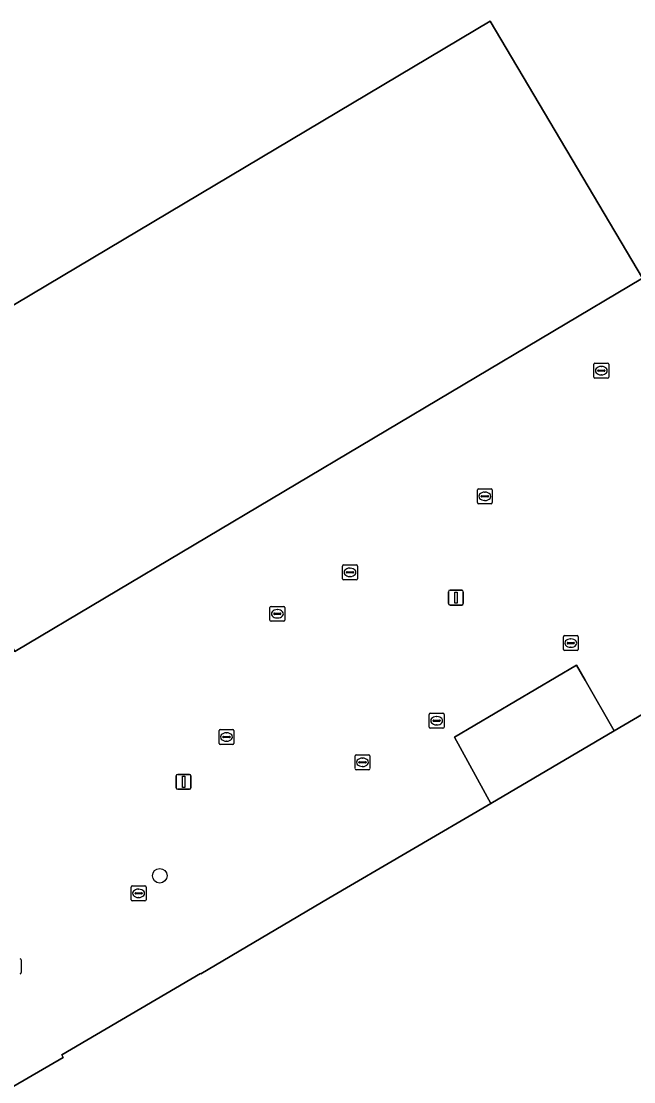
# Model space of a CAD drawing. Extents: x 157692 to 159674, y 381452 to 383291.
# Drawn here: x 159317.2 to 159358.3, y 382541 to 382612.2 of the extents above; entities that cross this region are included whole.
import ezdxf

# ---------------------------------------------------------------- set-up
doc = ezdxf.new("R2010")
doc.units = 0
for name, color, linetype in [('IMGEO_Boom', 7, 'Continuous'), ('IMGEO_Erf', 7, 'Continuous'), ('IMGEO_Kolk', 7, 'Continuous'), ('IMGEO_Lichtmast', 7, 'Continuous'), ('IMGEO_Pand', 7, 'Continuous')]:
    doc.layers.add(name, color=color, linetype=linetype)

msp = doc.modelspace()

# ---------------------------------------------------------------- linework, layer by layer
at = {"layer": 'IMGEO_Boom'}
msp.add_circle((159326.463, 382554.838), 0.489, dxfattribs=at)
at = {"layer": 'IMGEO_Erf'}
msp.add_lwpolyline([(159348.653, 382612.196), (159358.899, 382594.957), (159316.724, 382569.892), (159306.48, 382587.118)], close=True, dxfattribs=at)
msp.add_lwpolyline([(159352.895, 382487.802), (159339.389, 382511.09), (159338.648, 382510.67), (159338.485, 382510.958), (159330.428, 382506.262), (159342.696, 382485.262), (159299.099, 382459.846), (159286.912, 382480.764), (159287.089, 382480.867), (159287.032, 382480.967), (159279.425, 382493.984), (159288.184, 382499.103), (159277.202, 382517.817), (159319.978, 382542.64), (159319.876, 382542.812), (159329.194, 382548.272), (159329.209, 382548.245), (159337.822, 382553.328), (159348.694, 382559.698), (159346.256, 382564.131), (159354.458, 382568.978), (159355.033, 382567.971), (159356.983, 382564.555), (159366.071, 382569.881)], dxfattribs=at)
at = {"layer": 'IMGEO_Kolk'}
for p, q in [((159355.624, 382588.313), (159355.624, 382589.165)), ((159355.699, 382589.239), (159356.551, 382589.239)), ((159355.883, 382588.733), (159355.883, 382588.745)), ((159356.321, 382588.696), (159355.923, 382588.696)), ((159355.926, 382588.782), (159356.324, 382588.782)), ((159356.112, 382589.019), (159356.137, 382589.019)), ((159356.367, 382588.745), (159356.367, 382588.733)), ((159356.625, 382589.165), (159356.625, 382588.313)), ((159356.551, 382588.239), (159355.699, 382588.239)), ((159356.135, 382588.459), (159356.11, 382588.459)), ((159347.799, 382579.88), (159347.799, 382580.732)), ((159347.874, 382580.806), (159348.726, 382580.806)), ((159348.058, 382580.3), (159348.058, 382580.312)), ((159348.496, 382580.263), (159348.098, 382580.263)), ((159348.101, 382580.349), (159348.499, 382580.349)), ((159348.287, 382580.586), (159348.312, 382580.586)), ((159348.542, 382580.312), (159348.542, 382580.3)), ((159348.8, 382580.732), (159348.8, 382579.88)), ((159348.726, 382579.806), (159347.874, 382579.806)), ((159348.31, 382580.026), (159348.285, 382580.026)), ((159338.739, 382574.776), (159338.739, 382575.628)), ((159338.814, 382575.702), (159339.666, 382575.702)), ((159338.998, 382575.196), (159338.998, 382575.208)), ((159339.436, 382575.159), (159339.038, 382575.159)), ((159339.041, 382575.245), (159339.439, 382575.245)), ((159339.227, 382575.482), (159339.252, 382575.482)), ((159339.482, 382575.208), (159339.482, 382575.196)), ((159339.74, 382575.628), (159339.74, 382574.776)), ((159339.666, 382574.702), (159338.814, 382574.702)), ((159339.25, 382574.922), (159339.225, 382574.922)), ((159333.862, 382571.992), (159333.862, 382572.844)), ((159333.937, 382572.918), (159334.789, 382572.918)), ((159334.121, 382572.412), (159334.121, 382572.424)), ((159334.559, 382572.375), (159334.161, 382572.375)), ((159334.164, 382572.461), (159334.562, 382572.461)), ((159334.35, 382572.698), (159334.375, 382572.698)), ((159334.605, 382572.424), (159334.605, 382572.412)), ((159334.863, 382572.844), (159334.863, 382571.992)), ((159334.789, 382571.918), (159333.937, 382571.918)), ((159334.373, 382572.138), (159334.348, 382572.138)), ((159353.575, 382570.028), (159353.575, 382570.88)), ((159353.65, 382570.954), (159354.502, 382570.954)), ((159354.576, 382570.88), (159354.576, 382570.028)), ((159353.834, 382570.448), (159353.834, 382570.46)), ((159354.272, 382570.411), (159353.874, 382570.411)), ((159353.877, 382570.497), (159354.275, 382570.497)), ((159354.086, 382570.174), (159354.061, 382570.174)), ((159354.063, 382570.734), (159354.088, 382570.734)), ((159354.318, 382570.46), (159354.318, 382570.448)), ((159354.502, 382569.954), (159353.65, 382569.954)), ((159344.561, 382564.817), (159344.561, 382565.669)), ((159344.636, 382565.743), (159345.488, 382565.743)), ((159344.82, 382565.237), (159344.82, 382565.249)), ((159345.258, 382565.2), (159344.86, 382565.2)), ((159344.863, 382565.286), (159345.261, 382565.286)), ((159345.049, 382565.523), (159345.074, 382565.523)), ((159345.304, 382565.249), (159345.304, 382565.237)), ((159345.562, 382565.669), (159345.562, 382564.817)), ((159330.442, 382563.724), (159330.442, 382564.576)), ((159330.517, 382564.65), (159331.369, 382564.65)), ((159331.443, 382564.576), (159331.443, 382563.724)), ((159345.488, 382564.743), (159344.636, 382564.743)), ((159345.072, 382564.963), (159345.047, 382564.963)), ((159330.701, 382564.144), (159330.701, 382564.156)), ((159331.139, 382564.107), (159330.741, 382564.107)), ((159330.744, 382564.193), (159331.142, 382564.193)), ((159330.953, 382563.87), (159330.928, 382563.87)), ((159330.93, 382564.43), (159330.955, 382564.43)), ((159331.185, 382564.156), (159331.185, 382564.144)), ((159331.369, 382563.65), (159330.517, 382563.65)), ((159339.579, 382562.025), (159339.579, 382562.877)), ((159339.654, 382562.951), (159340.506, 382562.951)), ((159339.838, 382562.445), (159339.838, 382562.457)), ((159340.276, 382562.408), (159339.878, 382562.408)), ((159339.881, 382562.494), (159340.279, 382562.494)), ((159340.067, 382562.731), (159340.092, 382562.731)), ((159340.322, 382562.457), (159340.322, 382562.445)), ((159340.58, 382562.877), (159340.58, 382562.025)), ((159340.506, 382561.951), (159339.654, 382561.951)), ((159340.09, 382562.171), (159340.065, 382562.171)), ((159324.539, 382553.23), (159324.539, 382554.082)), ((159324.614, 382554.156), (159325.466, 382554.156)), ((159325.027, 382553.936), (159325.052, 382553.936)), ((159325.54, 382554.082), (159325.54, 382553.23)), ((159325.466, 382553.156), (159324.614, 382553.156)), ((159324.798, 382553.65), (159324.798, 382553.662)), ((159325.236, 382553.613), (159324.838, 382553.613)), ((159324.841, 382553.699), (159325.239, 382553.699)), ((159325.05, 382553.376), (159325.025, 382553.376)), ((159325.282, 382553.662), (159325.282, 382553.65)), ((159317.151, 382549.186), (159317.151, 382548.334))]:
    msp.add_line(p, q, dxfattribs=at)
for points in [[(159355.624, 382588.313), (159355.624, 382589.165)], [(159355.699, 382589.239), (159356.551, 382589.239)], [(159356.625, 382589.165), (159356.625, 382588.313)], [(159356.551, 382588.239), (159355.699, 382588.239)], [(159347.799, 382579.88), (159347.799, 382580.732)], [(159347.874, 382580.806), (159348.726, 382580.806)], [(159348.8, 382580.732), (159348.8, 382579.88)], [(159348.726, 382579.806), (159347.874, 382579.806)], [(159338.739, 382574.776), (159338.739, 382575.628)], [(159338.814, 382575.702), (159339.666, 382575.702)], [(159339.74, 382575.628), (159339.74, 382574.776)], [(159339.666, 382574.702), (159338.814, 382574.702)], [(159333.862, 382571.992), (159333.862, 382572.844)], [(159333.937, 382572.918), (159334.789, 382572.918)], [(159334.863, 382572.844), (159334.863, 382571.992)], [(159334.789, 382571.918), (159333.937, 382571.918)], [(159353.575, 382570.028), (159353.575, 382570.88)], [(159353.65, 382570.954), (159354.502, 382570.954)], [(159354.576, 382570.88), (159354.576, 382570.028)], [(159354.502, 382569.954), (159353.65, 382569.954)], [(159344.561, 382564.817), (159344.561, 382565.669)], [(159344.636, 382565.743), (159345.488, 382565.743)], [(159345.562, 382565.669), (159345.562, 382564.817)], [(159330.442, 382563.724), (159330.442, 382564.576)], [(159330.517, 382564.65), (159331.369, 382564.65)], [(159331.443, 382564.576), (159331.443, 382563.724)], [(159345.488, 382564.743), (159344.636, 382564.743)], [(159331.369, 382563.65), (159330.517, 382563.65)], [(159339.579, 382562.025), (159339.579, 382562.877)], [(159339.654, 382562.951), (159340.506, 382562.951)], [(159340.58, 382562.877), (159340.58, 382562.025)], [(159340.506, 382561.951), (159339.654, 382561.951)], [(159324.539, 382553.23), (159324.539, 382554.082)], [(159324.614, 382554.156), (159325.466, 382554.156)], [(159325.54, 382554.082), (159325.54, 382553.23)], [(159325.466, 382553.156), (159324.614, 382553.156)], [(159317.151, 382549.186), (159317.151, 382548.334)]]:
    msp.add_lwpolyline(points, dxfattribs=at)
for centre, radius, start, end in [((159355.701, 382589.163), 0.0765, 91.55205, 178.44795), ((159355.701, 382589.163), 0.0765, 91.55205, 178.44795), ((159355.923, 382588.742), 0.0403, 85.87752, 175.75265), ((159355.92, 382588.732), 0.0366, 178.93798, 274.71019), ((159356.324, 382588.739), 0.043, 264.86636, 352.45326), ((159356.328, 382588.744), 0.0386, 1.73085, 96.63898), ((159356.549, 382589.163), 0.0765, 1.55205, 88.44795), ((159356.549, 382589.163), 0.0765, 1.55205, 88.44795), ((159355.701, 382588.315), 0.0765, 181.55205, 268.44795), ((159355.701, 382588.315), 0.0765, 181.55205, 268.44795), ((159356.549, 382588.315), 0.0765, 271.55205, 358.44795), ((159356.549, 382588.315), 0.0765, 271.55205, 358.44795), ((159347.876, 382580.73), 0.0765, 91.55205, 178.44795), ((159347.876, 382580.73), 0.0765, 91.55205, 178.44795), ((159348.098, 382580.309), 0.0403, 85.87752, 175.75265), ((159348.095, 382580.299), 0.0366, 178.93798, 274.71019), ((159348.499, 382580.306), 0.043, 264.86636, 352.45326), ((159348.503, 382580.311), 0.0386, 1.73085, 96.63898), ((159348.724, 382580.73), 0.0765, 1.55205, 88.44795), ((159348.724, 382580.73), 0.0765, 1.55205, 88.44795), ((159347.876, 382579.882), 0.0765, 181.55205, 268.44795), ((159347.876, 382579.882), 0.0765, 181.55205, 268.44795), ((159348.724, 382579.882), 0.0765, 271.55205, 358.44795), ((159348.724, 382579.882), 0.0765, 271.55205, 358.44795), ((159338.816, 382575.626), 0.0765, 91.55205, 178.44795), ((159338.816, 382575.626), 0.0765, 91.55205, 178.44795), ((159339.038, 382575.205), 0.0403, 85.87752, 175.75265), ((159339.035, 382575.195), 0.0366, 178.93798, 274.71019), ((159339.439, 382575.202), 0.043, 264.86636, 352.45326), ((159339.443, 382575.207), 0.0386, 1.73085, 96.63898), ((159339.664, 382575.626), 0.0765, 1.55205, 88.44795), ((159339.664, 382575.626), 0.0765, 1.55205, 88.44795), ((159338.816, 382574.778), 0.0765, 181.55205, 268.44795), ((159338.816, 382574.778), 0.0765, 181.55205, 268.44795), ((159339.664, 382574.778), 0.0765, 271.55205, 358.44795), ((159339.664, 382574.778), 0.0765, 271.55205, 358.44795), ((159333.939, 382572.842), 0.0765, 91.55205, 178.44795), ((159333.939, 382572.842), 0.0765, 91.55205, 178.44795), ((159334.161, 382572.421), 0.0403, 85.87752, 175.75265), ((159334.158, 382572.411), 0.0366, 178.93798, 274.71019), ((159334.562, 382572.418), 0.043, 264.86636, 352.45326), ((159334.566, 382572.423), 0.0386, 1.73085, 96.63898), ((159334.787, 382572.842), 0.0765, 1.55205, 88.44795), ((159334.787, 382572.842), 0.0765, 1.55205, 88.44795), ((159333.939, 382571.994), 0.0765, 181.55205, 268.44795), ((159333.939, 382571.994), 0.0765, 181.55205, 268.44795), ((159334.787, 382571.994), 0.0765, 271.55205, 358.44795), ((159334.787, 382571.994), 0.0765, 271.55205, 358.44795), ((159353.652, 382570.878), 0.0765, 91.55205, 178.44795), ((159353.652, 382570.878), 0.0765, 91.55205, 178.44795), ((159354.5, 382570.878), 0.0765, 1.55205, 88.44795), ((159354.5, 382570.878), 0.0765, 1.55205, 88.44795), ((159353.874, 382570.457), 0.0403, 85.87752, 175.75265), ((159353.871, 382570.447), 0.0366, 178.93798, 274.71019), ((159354.275, 382570.454), 0.043, 264.86636, 352.45326), ((159354.279, 382570.459), 0.0386, 1.73085, 96.63898), ((159353.652, 382570.03), 0.0765, 181.55205, 268.44795), ((159353.652, 382570.03), 0.0765, 181.55205, 268.44795), ((159354.5, 382570.03), 0.0765, 271.55205, 358.44795), ((159354.5, 382570.03), 0.0765, 271.55205, 358.44795), ((159344.638, 382565.667), 0.0765, 91.55205, 178.44795), ((159344.638, 382565.667), 0.0765, 91.55205, 178.44795), ((159344.86, 382565.246), 0.0403, 85.87752, 175.75265), ((159344.857, 382565.236), 0.0366, 178.93798, 274.71019), ((159345.261, 382565.243), 0.043, 264.86636, 352.45326), ((159345.265, 382565.248), 0.0386, 1.73085, 96.63898), ((159345.486, 382565.667), 0.0765, 1.55205, 88.44795), ((159345.486, 382565.667), 0.0765, 1.55205, 88.44795), ((159330.519, 382564.574), 0.0765, 91.55205, 178.44795), ((159330.519, 382564.574), 0.0765, 91.55205, 178.44795), ((159331.367, 382564.574), 0.0765, 1.55205, 88.44795), ((159331.367, 382564.574), 0.0765, 1.55205, 88.44795), ((159344.638, 382564.819), 0.0765, 181.55205, 268.44795), ((159344.638, 382564.819), 0.0765, 181.55205, 268.44795), ((159345.486, 382564.819), 0.0765, 271.55205, 358.44795), ((159345.486, 382564.819), 0.0765, 271.55205, 358.44795), ((159330.741, 382564.153), 0.0403, 85.87752, 175.75265), ((159330.738, 382564.143), 0.0366, 178.93798, 274.71019), ((159331.142, 382564.15), 0.043, 264.86636, 352.45326), ((159331.146, 382564.155), 0.0386, 1.73085, 96.63898), ((159330.519, 382563.726), 0.0765, 181.55205, 268.44795), ((159330.519, 382563.726), 0.0765, 181.55205, 268.44795), ((159331.367, 382563.726), 0.0765, 271.55205, 358.44795), ((159331.367, 382563.726), 0.0765, 271.55205, 358.44795), ((159339.656, 382562.875), 0.0765, 91.55205, 178.44795), ((159339.656, 382562.875), 0.0765, 91.55205, 178.44795), ((159339.878, 382562.454), 0.0403, 85.87752, 175.75265), ((159339.875, 382562.444), 0.0366, 178.93798, 274.71019), ((159340.279, 382562.451), 0.043, 264.86636, 352.45326), ((159340.283, 382562.456), 0.0386, 1.73085, 96.63898), ((159340.504, 382562.875), 0.0765, 1.55205, 88.44795), ((159340.504, 382562.875), 0.0765, 1.55205, 88.44795), ((159339.656, 382562.027), 0.0765, 181.55205, 268.44795), ((159339.656, 382562.027), 0.0765, 181.55205, 268.44795), ((159340.504, 382562.027), 0.0765, 271.55205, 358.44795), ((159340.504, 382562.027), 0.0765, 271.55205, 358.44795), ((159324.616, 382554.08), 0.0765, 91.55205, 178.44795), ((159324.616, 382554.08), 0.0765, 91.55205, 178.44795), ((159325.464, 382554.08), 0.0765, 1.55205, 88.44795), ((159325.464, 382554.08), 0.0765, 1.55205, 88.44795), ((159324.616, 382553.232), 0.0765, 181.55205, 268.44795), ((159324.616, 382553.232), 0.0765, 181.55205, 268.44795), ((159324.838, 382553.659), 0.0403, 85.87752, 175.75265), ((159324.835, 382553.649), 0.0366, 178.93798, 274.71019), ((159325.239, 382553.656), 0.043, 264.86636, 352.45326), ((159325.243, 382553.661), 0.0386, 1.73085, 96.63898), ((159325.464, 382553.232), 0.0765, 271.55205, 358.44795), ((159325.464, 382553.232), 0.0765, 271.55205, 358.44795), ((159317.075, 382549.184), 0.0765, 1.55205, 88.44795), ((159317.075, 382549.184), 0.0765, 1.55205, 88.44795), ((159317.075, 382548.336), 0.0765, 271.55205, 358.44795), ((159317.075, 382548.336), 0.0765, 271.55205, 358.44795)]:
    msp.add_arc(centre, radius, start, end, dxfattribs=at)
for centre, major_axis, ratio, start_param, end_param in [((159356.111, 382588.739), (-0.387, 0.002), 0.722429, 4.712389, 7.853982), ((159356.136, 382588.739), (-0.39, 0.002), 0.717154, 1.570796, 4.712389), ((159348.286, 382580.306), (-0.387, 0.002), 0.722429, 4.712389, 7.853982), ((159348.311, 382580.306), (-0.39, 0.002), 0.717154, 1.570796, 4.712389), ((159339.226, 382575.202), (-0.387, 0.002), 0.722429, 4.712389, 7.853982), ((159339.251, 382575.202), (-0.39, 0.002), 0.717154, 1.570796, 4.712389), ((159334.349, 382572.418), (-0.387, 0.002), 0.722429, 4.712389, 7.853982), ((159334.374, 382572.418), (-0.39, 0.002), 0.717154, 1.570796, 4.712389), ((159354.062, 382570.454), (-0.387, 0.002), 0.722429, 4.712389, 7.853982), ((159354.087, 382570.454), (-0.39, 0.002), 0.717154, 1.570796, 4.712389), ((159345.048, 382565.243), (-0.387, 0.002), 0.722429, 4.712389, 7.853982), ((159345.073, 382565.243), (-0.39, 0.002), 0.717154, 1.570796, 4.712389), ((159330.929, 382564.15), (-0.387, 0.002), 0.722429, 4.712389, 7.853982), ((159330.954, 382564.15), (-0.39, 0.002), 0.717154, 1.570796, 4.712389), ((159340.066, 382562.451), (-0.387, 0.002), 0.722429, 4.712389, 7.853982), ((159340.091, 382562.451), (-0.39, 0.002), 0.717154, 1.570796, 4.712389), ((159325.026, 382553.656), (-0.387, 0.002), 0.722429, 4.712389, 7.853982), ((159325.051, 382553.656), (-0.39, 0.002), 0.717154, 1.570796, 4.712389)]:
    msp.add_ellipse(centre, major_axis=major_axis, ratio=ratio, start_param=start_param, end_param=end_param, dxfattribs=at)
at = {"layer": 'IMGEO_Lichtmast'}
for p, q in [((159345.862, 382573.105), (159345.862, 382573.905)), ((159345.862, 382573.905), (159345.862, 382573.105)), ((159345.962, 382574.005), (159346.752, 382574.005)), ((159346.752, 382574.005), (159345.962, 382574.005)), ((159346.852, 382573.905), (159346.852, 382573.105)), ((159346.852, 382573.105), (159346.852, 382573.905)), ((159346.752, 382573.005), (159345.962, 382573.005)), ((159345.962, 382573.005), (159346.752, 382573.005)), ((159327.665, 382561.643), (159328.455, 382561.643)), ((159328.455, 382561.643), (159327.665, 382561.643)), ((159327.565, 382560.743), (159327.565, 382561.543)), ((159327.565, 382561.543), (159327.565, 382560.743)), ((159328.555, 382561.543), (159328.555, 382560.743)), ((159328.555, 382560.743), (159328.555, 382561.543)), ((159328.455, 382560.643), (159327.665, 382560.643)), ((159327.665, 382560.643), (159328.455, 382560.643))]:
    msp.add_line(p, q, dxfattribs=at)
for points in [[(159346.282, 382573.88), (159346.432, 382573.88), (159346.432, 382573.13), (159346.282, 382573.13), (159346.282, 382573.88)], [(159327.985, 382561.518), (159328.135, 382561.518), (159328.135, 382560.768), (159327.985, 382560.768), (159327.985, 382561.518)]]:
    msp.add_lwpolyline(points, dxfattribs=at)
for centre, start, end in [((159345.962, 382573.905), 90, 180), ((159345.962, 382573.905), 90, 180), ((159346.752, 382573.905), 0, 90), ((159346.752, 382573.905), 360, 90), ((159345.962, 382573.105), 180, 270), ((159345.962, 382573.105), 180, 270), ((159346.752, 382573.105), 270, 0), ((159346.752, 382573.105), 270, 0), ((159327.665, 382561.543), 90, 180), ((159327.665, 382561.543), 90, 180), ((159328.455, 382561.543), 0, 90), ((159328.455, 382561.543), 360, 90), ((159327.665, 382560.743), 180, 270), ((159327.665, 382560.743), 180, 270), ((159328.455, 382560.743), 270, 0), ((159328.455, 382560.743), 270, 0)]:
    msp.add_arc(centre, 0.1, start, end, dxfattribs=at)
at = {"layer": 'IMGEO_Pand'}
for points in [[(159358.899, 382594.957), (159348.653, 382612.196), (159306.48, 382587.118), (159316.724, 382569.892)], [(159348.694, 382559.698), (159356.983, 382564.555), (159355.033, 382567.971), (159354.458, 382568.978), (159346.256, 382564.131)]]:
    msp.add_lwpolyline(points, close=True, dxfattribs=at)
msp.add_lwpolyline([(159366.071, 382569.881), (159356.983, 382564.555), (159348.694, 382559.698), (159337.822, 382553.328), (159329.209, 382548.245), (159329.194, 382548.272), (159319.876, 382542.812), (159319.978, 382542.64), (159277.202, 382517.817), (159288.184, 382499.103), (159279.425, 382493.984), (159287.032, 382480.967), (159330.428, 382506.262), (159338.485, 382510.958), (159338.648, 382510.67), (159339.389, 382511.09), (159339.251, 382511.326), (159351.835, 382518.67), (159357.213, 382509.454), (159405.856, 382537.842)], dxfattribs=at)

doc.saveas('drawing.dxf')
